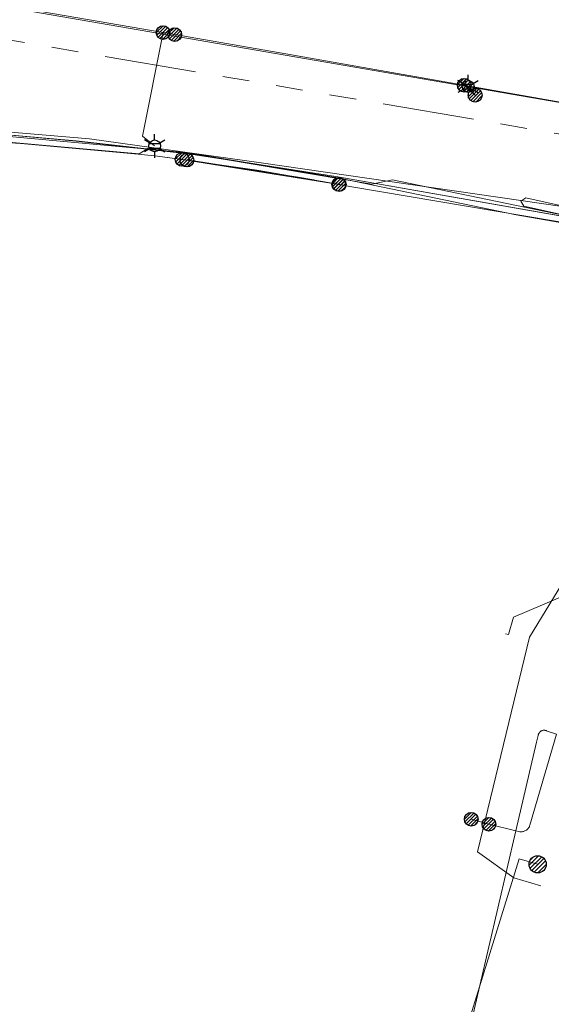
# Model space of a CAD drawing. Header units: metres. Extents: x 197355 to 199157, y 355772 to 356286.
# Tile 285 of 303: x 198824 to 198858, y 355924 to 355989. Entities that reach past the tile are written whole.
import ezdxf
from ezdxf.enums import TextEntityAlignment as Align
from ezdxf.lldxf.tags import DXFTag

# ---------------------------------------------------------------- set-up
doc = ezdxf.new("R2010")
doc.units = ezdxf.units.M
doc.linetypes.add('RI-GWA', pattern=[18.45, 6, -1.8, 1.75, -1.8, 1.75, -1.8, 1.75, -1.8])
for name, color, linetype, lineweight in [('B-WE-KL-DATA_HULPSTUK_KPNB.V.-S', 90, 'Continuous', 25), ('B-WE-KL-DATA_KABELBUNDEL_KPNB.V.-G', 90, 'Continuous', 18), ('B-WE-KL-DATA_KABELBUNDEL_ZIGGOB.V.-G', 94, 'Continuous', 18), ('B-WE-KL-DATA_TELECOM_EUROFIBERNEDERLANDB.V.-G', 98, 'KL-TELECOM-ALGEMEEN-N', 18), ('B-WE-KL-DATA_TELECOM_REGGEFIBEROPERATORB.V.-G', 90, 'KL-TELECOM-ALGEMEEN-N', 18), ('B-WE-KL-DATA_ZIGGOB.V.-G', 94, 'KL-DATA-N', 18), ('B-WE-KL-ET_LS_ENEXISNETBEHEERB.V.-G', 190, 'KL-LS-N', 18), ('B-WE-KL-ET_LS_HULPSTUK_ENEXISNETBEHEERB.V.-S', 190, 'Continuous', 25), ('B-WE-KL-ET_LS_KABELBUNDEL_ENEXISNETBEHEERB.V.-G', 190, 'KL-BUNDEL-N', 18), ('B-WE-KL-WATER_TRANSPORTLEIDING_NVWATERLEIDINGMAATSCHAPPIJLIMBURG-G', 170, 'KL-WATER-TR-N', 18), ('B-WE-RI-GWA_GEMEENTEROERMOND-G', 30, 'RI-GWA', 18)]:
    doc.layers.add(name, color=color, linetype=linetype, lineweight=lineweight)
doc.styles.add('NLCS-ISO', font='NLCS-ISO.ttf')
doc.styles.get("Standard").update_dxf_attribs({"font": 'isocp.shx'})
doc.linetypes.add('KL-BUNDEL-N', pattern='A,28,-5,[103,NLCS.SHX,S=1.25,R=0,X=0,Y=0],-5,[103,NLCS.SHX,S=1.25,R=0,X=0,Y=0],-5,[103,NLCS.SHX,S=1.25,R=0,X=0,Y=0],-5,[103,NLCS.SHX,S=1.25,R=0,X=0,Y=0],-5', length=53)
tags = doc.linetypes.add('KL-DATA-N', pattern='A,4,-1,[101,NLCS.SHX,S=0.5,R=0,X=0,Y=0],-1,4,-1,["D",Standard,S=1,R=0,X=-0.25,Y=-0.5],-1.5', length=12.5).pattern_tags.tags
tags[18] = DXFTag(74, 10)
tags = doc.linetypes.add('KL-LS-N', pattern='A,4,-1,[103,NLCS.SHX,S=0.75,R=0,X=0,Y=0],-1,4,-1,["L",Standard,S=1,R=0,X=0,Y=-0.5],-2', length=13).pattern_tags.tags
tags[18] = DXFTag(74, 10)
doc.linetypes.add('KL-TELECOM-ALGEMEEN-N', pattern='A,7,-1,[101,NLCS.SHX,S=0.5,R=0,X=0,Y=0],-1', length=9)
doc.linetypes.add('KL-WATER-TR-N', pattern='A,7,-0.5,[168,NLCS.SHX,S=0.75,R=0,X=0.75,Y=0],-2,[168,NLCS.SHX,S=0.75,R=0,X=0.75,Y=0],-2', length=11.5)

# ---------------------------------------------------------------- blocks, each defined once
blk = doc.blocks.new('SKL-ET_HULP_MOF-SO')
h = blk.add_hatch()
h.set_pattern_fill('ANSI31', color=256, scale=6, style=0)
h.set_pattern_definition([(45, (-2.25, -126.982), (-0.53033, 0.53033), [])])
edge = h.paths.add_edge_path()
edge.add_arc((0, 0), 2.25, 0, 360)
at = {"linetype": 'Continuous'}
blk.add_circle((0, 0), 2.25, dxfattribs=at)
blk = doc.blocks.new('SKL-ET_HULP_AANSLUITPUNT-SO')
h = blk.add_hatch()
h.set_pattern_fill('ANSI31', color=256, scale=30, style=0)
h.set_pattern_definition([(45, (-11.25, -634.91), (-2.65165, 2.65165), [])])
edge = h.paths.add_edge_path()
edge.add_arc((0, 0), 11.2, 0, 360)
at = {"linetype": 'Continuous'}
blk.add_circle((0, 0), 11.2, dxfattribs=at)
blk = doc.blocks.new('B-SIE-WEG_LICHTMAST-SO')
at = {"ltscale": 0.1}
for p, q in [((0, 0.386), (0, 0.772)), ((-0.334, 0.193), (-0.668, 0.386)), ((0.334, 0.193), (0.668, 0.386)), ((-0.334, -0.193), (-0.668, -0.386)), ((0, -0.386), (0, -0.772)), ((0.334, -0.193), (0.668, -0.386))]:
    blk.add_line(p, q, dxfattribs=at)
at = {"flags": 128}
for points in [[(-0.354, 0.152), (0.354, 0.152)], [(-0.354, -0.152), (0.354, -0.152)]]:
    blk.add_lwpolyline(points, dxfattribs=at)
at = {"ltscale": 0.1}
blk.add_circle((0, 0), 0.386, dxfattribs=at)
at = {"style": 'NLCS-ISO'}
blk.add_attdef('TYPE', text='', height=0.549, dxfattribs=at).set_placement((0, 0.772), align=Align.BOTTOM_CENTER)

msp = doc.modelspace()

# ---------------------------------------------------------------- linework, layer by layer
at = {"layer": 'B-WE-KL-DATA_KABELBUNDEL_KPNB.V.-G', "flags": 128}
for points in [[(198834.649, 355979.401), (198832.737, 355979.646), (198832.736, 355979.646), (198832.732, 355979.646), (198831.457, 355979.796), (198823.777, 355980.495), (198823.773, 355980.495), (198823.118, 355980.536)], [(198823.194, 355980.534), (198823.773, 355980.495), (198823.777, 355980.495), (198831.457, 355979.796), (198832.732, 355979.646), (198832.736, 355979.646), (198832.737, 355979.646), (198834.341, 355979.444)], [(198834.341, 355979.444), (198835.109, 355979.343), (198835.114, 355979.342), (198841.923, 355978.287), (198842.966, 355978.101), (198843.02, 355978.091), (198844.617, 355977.793)], [(198834.344, 355979.444), (198844.62, 355977.792)], [(198834.462, 355979.425), (198839.22, 355978.738), (198844.665, 355977.792)], [(198844.585, 355977.807), (198843.02, 355978.091), (198842.966, 355978.101), (198841.923, 355978.287), (198835.114, 355979.342), (198835.109, 355979.343), (198834.649, 355979.401)], [(198882.747, 355971.137), (198882.737, 355971.139), (198881.765, 355971.314), (198881.166, 355971.422), (198881.006, 355971.451), (198864.322, 355974.46), (198845.317, 355977.674), (198845.314, 355977.675), (198844.585, 355977.807)], [(198844.617, 355977.793), (198845.314, 355977.675), (198845.317, 355977.674), (198864.322, 355974.46), (198881.006, 355971.451)], [(198858.831, 355941.801), (198858.218, 355941.992), (198858.189, 355942.008), (198858.158, 355942.021), (198858.126, 355942.032), (198858.094, 355942.04), (198858.061, 355942.045), (198858.027, 355942.047), (198857.994, 355942.046), (198857.961, 355942.043), (198857.928, 355942.036), (198857.896, 355942.027), (198857.865, 355942.015), (198857.835, 355942), (198857.806, 355941.983), (198857.779, 355941.963), (198857.754, 355941.941), (198857.731, 355941.917), (198857.71, 355941.891), (198857.691, 355941.863), (198857.675, 355941.834), (198857.661, 355941.804), (198857.651, 355941.772), (198857.642, 355941.74), (198857.637, 355941.707), (198857.527, 355941.259), (198856.179, 355935.458), (198850.883, 355912.664)], [(198858.831, 355941.801), (198857.093, 355935.826), (198857.077, 355935.778), (198857.056, 355935.731), (198857.032, 355935.686), (198857.004, 355935.644), (198856.973, 355935.604), (198856.938, 355935.567), (198856.901, 355935.532), (198856.86, 355935.501), (198856.817, 355935.474), (198856.772, 355935.451), (198856.725, 355935.431), (198856.677, 355935.415), (198856.627, 355935.404), (198856.577, 355935.396), (198856.526, 355935.393), (198856.475, 355935.395), (198856.425, 355935.4), (198856.375, 355935.41), (198856.179, 355935.458), (198854.415, 355935.888)], [(198854.415, 355935.888), (198853.257, 355936.217)]]:
    msp.add_lwpolyline(points, dxfattribs=at)
at = {"layer": 'B-WE-KL-DATA_KABELBUNDEL_ZIGGOB.V.-G', "flags": 128}
msp.add_lwpolyline([(198895.179, 355969.822), (198864.336, 355974.749), (198848.107, 355978.097), (198846.74, 355977.826), (198835.236, 355979.755), (198832.085, 355980.147), (198831.536, 355979.811), (198816.634, 355981.132), (198781.497, 355983.24), (198781.06, 355983.238), (198780.269, 355983.084)], dxfattribs=at)
at = {"layer": 'B-WE-KL-DATA_TELECOM_EUROFIBERNEDERLANDB.V.-G', "flags": 128}
for points in [[(198889.3, 355935.9), (198889.26, 355935.9), (198890.42, 355939.8), (198893.75, 355950.83), (198895.48, 355952.11), (198896.19, 355954.46), (198898.68, 355962.7), (198896.63, 355963.52), (198895.26, 355965.85), (198892.84, 355969.82), (198844.39, 355978.32), (198834.91, 355979.8), (198827.41, 355980.65), (198822.44, 355981.09), (198816.99, 355981.43), (198814.62, 355981.42), (198787.58, 355983.08), (198785.61, 355983.42)], [(198889.259, 355935.901), (198890.422, 355939.805), (198893.752, 355950.834), (198895.477, 355952.114), (198896.188, 355954.463), (198898.677, 355962.703), (198896.63, 355963.522), (198895.26, 355965.847), (198892.844, 355969.817), (198844.39, 355978.318), (198834.907, 355979.797), (198827.409, 355980.648), (198822.441, 355981.088), (198816.992, 355981.426), (198814.618, 355981.415)]]:
    msp.add_lwpolyline(points, dxfattribs=at)
at = {"layer": 'B-WE-KL-DATA_TELECOM_REGGEFIBEROPERATORB.V.-G', "flags": 128}
msp.add_lwpolyline([(198907.114, 355954.914), (198900.193, 355956.97), (198898.852, 355960.838), (198899.764, 355963.391), (198897.011, 355964.261), (198894.249, 355969.099), (198876.583, 355972.252), (198856.186, 355975.804), (198844.533, 355978.226), (198834.723, 355979.864), (198822.548, 355980.99), (198816.75, 355981.511), (198802.797, 355982.32), (198783.317, 355983.277), (198779.65, 355982.148), (198777.612, 355979.74), (198775.473, 355969.974), (198773.206, 355959.55), (198773.062, 355959.115), (198771.679, 355952.886), (198771.525, 355952.32)], dxfattribs=at)
at = {"layer": 'B-WE-KL-DATA_ZIGGOB.V.-G', "flags": 128}
for points in [[(198723.032, 355847.208), (198723.637, 355850.676), (198727.059, 355849.689), (198734.459, 355847.911), (198737.726, 355847.672), (198738.352, 355853.333), (198738.693, 355855.44), (198739.044, 355856.997), (198739.688, 355857.917), (198755.89, 355891.258), (198757.306, 355894.441), (198759.106, 355899.135), (198760.504, 355903.703), (198764.987, 355924.877), (198773.071, 355959.862), (198777.534, 355979.885), (198777.848, 355980.83), (198778.345, 355981.674), (198778.997, 355982.37), (198779.768, 355982.88), (198780.269, 355983.084), (198781.06, 355983.238), (198781.497, 355983.24), (198816.634, 355981.132), (198831.536, 355979.811), (198832.085, 355980.147), (198835.236, 355979.755), (198846.74, 355977.826), (198848.107, 355978.097), (198864.336, 355974.749), (198895.179, 355969.822), (198896.034, 355974.574), (198916.108, 355971.662), (198965.382, 355963.17), (199014.381, 355954.173)], [(198723.032, 355847.208), (198723.637, 355850.676), (198727.059, 355849.689), (198734.459, 355847.911), (198737.726, 355847.672), (198738.352, 355853.333), (198738.693, 355855.44), (198739.044, 355856.997), (198739.688, 355857.917), (198755.89, 355891.258), (198757.306, 355894.441), (198759.106, 355899.135), (198760.504, 355903.703), (198764.987, 355924.877), (198776.927, 355980.019), (198777.272, 355980.925), (198777.879, 355981.73), (198778.724, 355982.404), (198779.772, 355982.919), (198780.269, 355983.084), (198781.06, 355983.238), (198781.497, 355983.24), (198816.634, 355981.132), (198831.536, 355979.811), (198832.085, 355980.147), (198835.236, 355979.755), (198846.74, 355977.826), (198848.107, 355978.097), (198864.336, 355974.749), (198895.179, 355969.822), (198896.034, 355974.574), (198916.108, 355971.662), (198965.382, 355963.17), (199014.381, 355954.173)], [(198723.032, 355847.208), (198723.637, 355850.676), (198727.059, 355849.689), (198734.459, 355847.911), (198737.726, 355847.672), (198738.352, 355853.333), (198738.693, 355855.44), (198739.044, 355856.997), (198739.688, 355857.917), (198755.89, 355891.258), (198757.306, 355894.441), (198759.106, 355899.135), (198760.504, 355903.703), (198764.987, 355924.877), (198776.927, 355980.019), (198777.272, 355980.925), (198777.879, 355981.73), (198778.724, 355982.404), (198779.772, 355982.919), (198780.269, 355983.084), (198781.06, 355983.238), (198781.497, 355983.24), (198816.634, 355981.132), (198831.536, 355979.811), (198832.085, 355980.147), (198835.236, 355979.755), (198846.74, 355977.826), (198848.107, 355978.097), (198864.336, 355974.749), (198895.179, 355969.822), (198896.034, 355974.574), (198916.108, 355971.662), (198965.382, 355963.17), (199014.381, 355954.173)], [(198723.032, 355847.208), (198723.637, 355850.676), (198727.059, 355849.689), (198734.459, 355847.911), (198737.726, 355847.672), (198738.352, 355853.333), (198738.693, 355855.44), (198739.044, 355856.997), (198739.688, 355857.917), (198755.89, 355891.258), (198757.306, 355894.441), (198759.106, 355899.135), (198760.504, 355903.703), (198764.987, 355924.877), (198776.927, 355980.019), (198777.272, 355980.925), (198777.879, 355981.73), (198778.724, 355982.404), (198779.772, 355982.919), (198780.269, 355983.084), (198781.06, 355983.238), (198781.497, 355983.24), (198816.634, 355981.132), (198831.536, 355979.811), (198832.085, 355980.147), (198835.236, 355979.755), (198846.74, 355977.826), (198848.107, 355978.097), (198864.336, 355974.749), (198895.179, 355969.822), (198896.034, 355974.574), (198916.108, 355971.662), (198965.382, 355963.17), (199014.381, 355954.173)], [(198723.032, 355847.208), (198723.637, 355850.676), (198727.059, 355849.689), (198734.459, 355847.911), (198737.726, 355847.672), (198738.352, 355853.333), (198738.693, 355855.44), (198739.044, 355856.997), (198739.688, 355857.917), (198755.89, 355891.258), (198757.306, 355894.441), (198759.106, 355899.135), (198760.504, 355903.703), (198764.987, 355924.877), (198773.071, 355959.862), (198777.534, 355979.885), (198777.848, 355980.83), (198778.345, 355981.674), (198778.997, 355982.37), (198779.768, 355982.88), (198780.269, 355983.084), (198781.06, 355983.238), (198781.497, 355983.24), (198816.634, 355981.132), (198831.536, 355979.811), (198832.085, 355980.147), (198835.236, 355979.755), (198846.74, 355977.826), (198848.107, 355978.097), (198864.336, 355974.749), (198895.179, 355969.822), (198896.034, 355974.574), (198916.108, 355971.662), (198965.382, 355963.17), (199014.381, 355954.173)], [(198723.032, 355847.208), (198723.637, 355850.676), (198727.059, 355849.689), (198734.459, 355847.911), (198737.726, 355847.672), (198738.352, 355853.333), (198738.693, 355855.44), (198739.044, 355856.997), (198739.688, 355857.917), (198755.89, 355891.258), (198757.306, 355894.441), (198759.106, 355899.135), (198760.504, 355903.703), (198764.987, 355924.877), (198773.071, 355959.862), (198777.534, 355979.885), (198777.848, 355980.83), (198778.345, 355981.674), (198778.997, 355982.37), (198779.768, 355982.88), (198780.269, 355983.084), (198781.06, 355983.238), (198781.497, 355983.24), (198816.634, 355981.132), (198831.536, 355979.811), (198832.085, 355980.147), (198835.236, 355979.755), (198846.74, 355977.826), (198848.107, 355978.097), (198864.336, 355974.749), (198895.179, 355969.822), (198896.034, 355974.574), (198916.108, 355971.662), (198965.382, 355963.17), (199014.381, 355954.173)], [(198723.032, 355847.208), (198723.637, 355850.676), (198727.059, 355849.689), (198734.459, 355847.911), (198737.726, 355847.672), (198738.352, 355853.333), (198738.693, 355855.44), (198739.044, 355856.997), (198739.688, 355857.917), (198755.89, 355891.258), (198757.306, 355894.441), (198759.106, 355899.135), (198760.504, 355903.703), (198764.987, 355924.877), (198773.071, 355959.862), (198777.534, 355979.885), (198777.848, 355980.83), (198778.345, 355981.674), (198778.997, 355982.37), (198779.768, 355982.88), (198780.269, 355983.084), (198781.06, 355983.238), (198781.497, 355983.24), (198816.634, 355981.132), (198831.536, 355979.811), (198832.085, 355980.147), (198835.236, 355979.755), (198846.74, 355977.826), (198848.107, 355978.097), (198864.336, 355974.749), (198895.179, 355969.822), (198896.034, 355974.574), (198916.108, 355971.662), (198965.382, 355963.17), (199014.381, 355954.173)]]:
    msp.add_lwpolyline(points, dxfattribs=at)
at = {"layer": 'B-WE-KL-ET_LS_ENEXISNETBEHEERB.V.-G', "flags": 128}
for points in [[(198833.856, 355987.618), (198817.954, 355990.387), (198806.388, 355992.364), (198789.886, 355995.227)], [(198833.093, 355987.751), (198831.75, 355980.972), (198832.54, 355980.329)], [(198910.67, 355975.44), (198909.309, 355974.609), (198908.923, 355974.469), (198898.974, 355976.204), (198875.843, 355980.28), (198864.277, 355982.277), (198841.124, 355986.353), (198833.856, 355987.618)], [(198852.798, 355984.299), (198853.51, 355983.65)], [(198853.51, 355983.65), (198853.05, 355984.22)], [(198863.237, 355982.46), (198861.903, 355975.726), (198861.319, 355975.345), (198856.697, 355976.384), (198856.496, 355976.702), (198856.819, 355976.931), (198861.329, 355975.916)], [(198848.891, 355909.393), (198856.389, 355933.617), (198857.599, 355933.266)]]:
    msp.add_lwpolyline(points, dxfattribs=at)
at = {"layer": 'B-WE-KL-ET_LS_KABELBUNDEL_ENEXISNETBEHEERB.V.-G', "flags": 128}
for points in [[(198833.856, 355987.618), (198817.954, 355990.387), (198806.388, 355992.364), (198789.886, 355995.227)], [(198910.67, 355975.44), (198909.309, 355974.609), (198908.923, 355974.469), (198898.974, 355976.204), (198875.843, 355980.28), (198864.277, 355982.277), (198841.124, 355986.353), (198833.856, 355987.618)], [(198848.891, 355909.393), (198856.389, 355933.617), (198857.599, 355933.266)]]:
    msp.add_lwpolyline(points, dxfattribs=at)
at = {"layer": 'B-WE-KL-WATER_TRANSPORTLEIDING_NVWATERLEIDINGMAATSCHAPPIJLIMBURG-G', "flags": 128}
for points in [[(198937.776, 355999.578), (198870.91, 356011.098), (198869.093, 356009.309), (198868.223, 356008.452), (198867.276, 356007.52), (198866.922, 356005.603), (198866.623, 356003.98), (198861.606, 355976.768), (198860.7, 355976.144), (198839.509, 355979.224), (198828.283, 355980.79), (198820.784, 355981.427), (198808.534, 355982.207), (198795.572, 355982.925), (198791.741, 355983.148), (198789.445, 355983.269), (198786.373, 355983.54), (198784.294, 355982.822), (198783.512, 355982.97), (198782.795, 355983.105)], [(198773.997, 355984.167), (198770.03, 355988.454), (198782.951, 355996.332), (198784.719, 355996.027), (198797.527, 355993.814), (198866.135, 355981.958), (198862.231, 355959.366)], [(198863.755, 355959.103), (198863.729, 355959.06), (198857.059, 355948.138), (198853.673, 355934.076), (198856.052, 355932.371), (198857.808, 355931.856)], [(198860.875, 355951.524), (198860.829, 355951.504), (198856.019, 355949.451), (198855.696, 355948.317), (198855.504, 355948.372)]]:
    msp.add_lwpolyline(points, dxfattribs=at)
at = {"layer": 'B-WE-RI-GWA_GEMEENTEROERMOND-G', "flags": 128}
msp.add_lwpolyline([(198871.59, 355978.966), (198819.767, 355987.821)], dxfattribs=at)

# ---------------------------------------------------------------- block references
at = {"layer": 'B-WE-KL-DATA_HULPSTUK_KPNB.V.-S', "xscale": 0.2, "yscale": 0.2, "zscale": 0.2}
for p in [(198834.341, 355979.444), (198834.341, 355979.444), (198834.649, 355979.401), (198834.649, 355979.401), (198844.585, 355977.807), (198844.585, 355977.807), (198844.617, 355977.793), (198844.617, 355977.793), (198853.257, 355936.217), (198854.415, 355935.888), (198854.415, 355935.888)]:
    msp.add_blockref('SKL-ET_HULP_MOF-SO', p, dxfattribs=at)
at = {"layer": 'B-WE-KL-ET_LS_HULPSTUK_ENEXISNETBEHEERB.V.-S'}
for name, p, xscale, yscale, zscale in [('SKL-ET_HULP_MOF-SO', (198833.093, 355987.751), 0.2, 0.2, 0.2), ('SKL-ET_HULP_MOF-SO', (198833.856, 355987.618), 0.2, 0.2, 0.2), ('SKL-ET_HULP_MOF-SO', (198852.798, 355984.299), 0.2, 0.2, 0.2), ('SKL-ET_HULP_MOF-SO', (198853.51, 355983.65), 0.2, 0.2, 0.2), ('SKL-ET_HULP_AANSLUITPUNT-SO', (198857.599, 355933.266), 0.05, 0.05, 0.05)]:
    msp.add_blockref(name, p, dxfattribs=dict(at, xscale=xscale, yscale=yscale, zscale=zscale))
for p in [(198853.05, 355984.22), (198832.54, 355980.329)]:
    msp.add_blockref('B-SIE-WEG_LICHTMAST-SO', p, dxfattribs=at)

doc.saveas('drawing.dxf')
